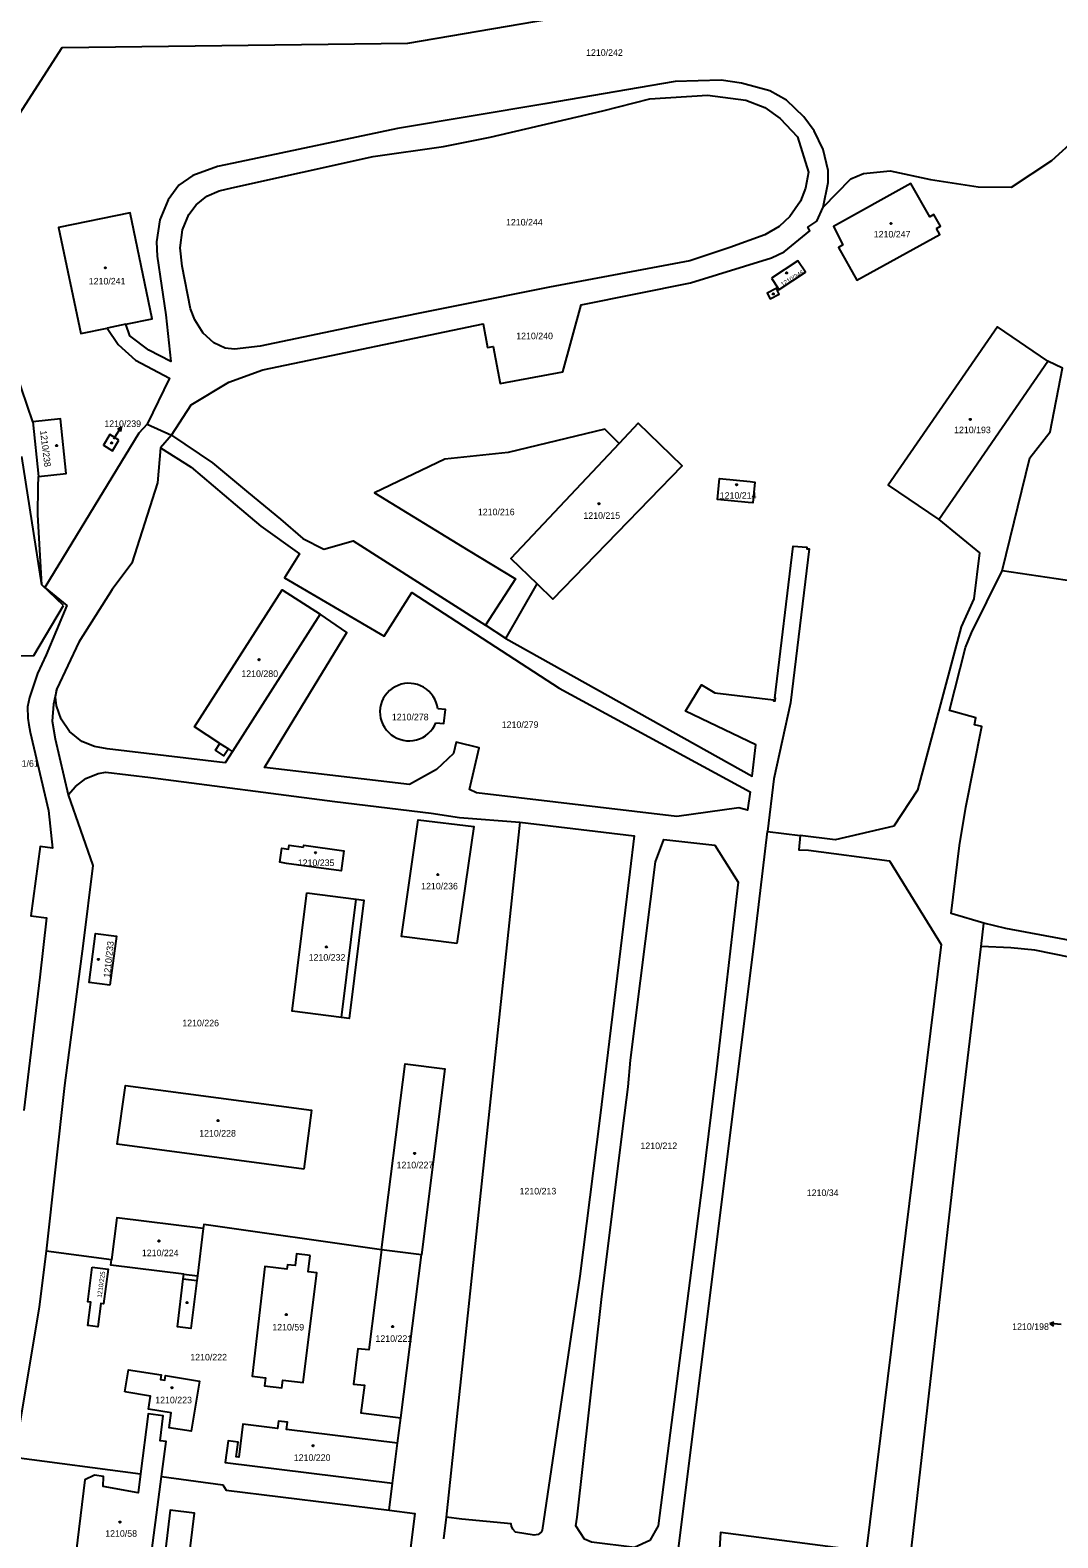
# Model space of a CAD drawing. Extents: x -869103 to -863415, y -1015889 to -1012477.
# Drawn here: x -865858.7 to -865593.3, y -1013987.8 to -1013598.4 of the extents above; entities that cross this region are included whole.
import ezdxf

# ---------------------------------------------------------------- set-up
doc = ezdxf.new("R2010")
doc.units = 0
for name, color, linetype in [('Hranice parcel', 7, 'Continuous'), ('Parcelní čísla', 7, 'Continuous'), ('Pop  PČ popisy', 7, 'Continuous'), ('Vnitřní kresba', 7, 'Continuous'), ('Značky budov', 7, 'Continuous')]:
    doc.layers.add(name, color=color, linetype=linetype)

msp = doc.modelspace()

# ---------------------------------------------------------------- linework, layer by layer
at = {"layer": 'Hranice parcel'}
for p, q in [((-865833.95, -1013674.37), (-865838.77, -1013675.36)), ((-865624.04, -1013724.84), (-865595.86, -1013683.92)), ((-865857.98, -1013699.54), (-865856.52, -1013713.7)), ((-865828.46, -1013700.2), (-865822.15, -1013703.06)), ((-865822.15, -1013703.06), (-865825.03, -1013706.26)), ((-865855.64, -1013741.65), (-865860.81, -1013708.53)), ((-865533.39, -1013749.11), (-865607.66, -1013738.08)), ((-865850.06, -1013747), (-865855.64, -1013741.65)), ((-865854.85, -1013742.32), (-865855.64, -1013741.65)), ((-865735.8, -1013755.54), (-865727.75, -1013741.42)), ((-865783.73, -1013749.21), (-865806.41, -1013784.71)), ((-865735.8, -1013755.54), (-865741.11, -1013752.11)), ((-865732.21, -1013802.99), (-865751.23, -1013982.46)), ((-865668.22, -1013805.35), (-865659.82, -1013806.38)), ((-865613.08, -1013835.05), (-865612.36, -1013829.07)), ((-865837.62, -1013915.97), (-865854.51, -1013913.78)), ((-865757.59, -1013914.67), (-865767.93, -1013913.37)), ((-865762.9, -1013956.75), (-865757.59, -1013914.67)), ((-865763.83, -1013963.34), (-865762.9, -1013956.75)), ((-865765.08, -1013973.63), (-865763.83, -1013963.34)), ((-865862.81, -1013966.94), (-865830.15, -1013971.25)), ((-865765.94, -1013980.67), (-865765.08, -1013973.63)), ((-865751.23, -1013982.46), (-865751.96, -1013988.03))]:
    msp.add_line(p, q, dxfattribs=at)
for points in [[(-865653.86, -1013644.15), (-865646.72, -1013636.87), (-865643.51, -1013635.41), (-865636.61, -1013634.79), (-865626.17, -1013637), (-865613.88, -1013638.91), (-865605.23, -1013638.98), (-865594.8, -1013632.11), (-865575.47, -1013614.51), (-865569.46, -1013606.02), (-865552.5, -1013575.95), (-865550.53, -1013577.67), (-865540.79, -1013552.39), (-865529.09, -1013522.05), (-865526.21, -1013512.99), (-865518.94, -1013487.4), (-865542.53, -1013484.52), (-865545.1, -1013484.65)], [(-865866.03, -1013627.25), (-865850.38, -1013602.93), (-865761.09, -1013601.81), (-865625.39, -1013578.56)], [(-865653.86, -1013644.15), (-865652.56, -1013637.8), (-865652.63, -1013634.72), (-865653.9, -1013629.29), (-865656.24, -1013624.4), (-865658.87, -1013620.86), (-865663.31, -1013616.51), (-865667.69, -1013614.14), (-865674.99, -1013612.1), (-865680.22, -1013611.33), (-865692.07, -1013611.7), (-865725.77, -1013617.45), (-865763.83, -1013623.86), (-865804.52, -1013632.41), (-865810.32, -1013633.64), (-865816.64, -1013636), (-865820.25, -1013638.43), (-865823.05, -1013642.24), (-865825.14, -1013647.39), (-865825.99, -1013653.08), (-865825.87, -1013656.83), (-865823.6, -1013671.92), (-865822.3, -1013683.98), (-865827.98, -1013681.09), (-865832.92, -1013677.34), (-865833.95, -1013674.37)], [(-865665.03, -1013621.27), (-865660.53, -1013625.99), (-865657.69, -1013635.11), (-865658.45, -1013639.21), (-865659.73, -1013642.63), (-865662.47, -1013646.55), (-865665.27, -1013649.12), (-865668.94, -1013651.28), (-865677.98, -1013654.58), (-865688.3, -1013658.04), (-865724.52, -1013664.81), (-865771.74, -1013674.25), (-865799.3, -1013680.06), (-865805.88, -1013680.8), (-865808.26, -1013680.53), (-865811.25, -1013679.19), (-865814.01, -1013676.68), (-865816.09, -1013673.2), (-865817.21, -1013670.37), (-865819.44, -1013659.34), (-865819.94, -1013654.66), (-865819.35, -1013650), (-865817.68, -1013646.04), (-865815.75, -1013643.55), (-865813.03, -1013641.3), (-865809.88, -1013639.97), (-865806.55, -1013639.15), (-865770.06, -1013631.03), (-865751.91, -1013628.5), (-865739.9, -1013626.09), (-865710.81, -1013619.29), (-865698.68, -1013616.15), (-865683.71, -1013615.19), (-865673.81, -1013616.53), (-865668.96, -1013618.45), (-865665.03, -1013621.27)], [(-865857.98, -1013699.54), (-865863.8, -1013682.36), (-865861.31, -1013667.05), (-865867.4, -1013665.4), (-865869.66, -1013665.44), (-865871.26, -1013659.54), (-865872.36, -1013653.64), (-865874.6, -1013646.8), (-865878.86, -1013632.21), (-865879.63, -1013628.77), (-865869.03, -1013626.49)], [(-865624.62, -1013649.69), (-865623.57, -1013649.09), (-865625.29, -1013646.05), (-865626.35, -1013646.65), (-865631.23, -1013638.04), (-865651.19, -1013649.1), (-865648.8, -1013653.9), (-865649.92, -1013654.52), (-865645.15, -1013663.01), (-865623.78, -1013651.17), (-865624.62, -1013649.69)], [(-865833.95, -1013674.37), (-865827.18, -1013672.96), (-865832.86, -1013645.59), (-865851.31, -1013649.44), (-865845.61, -1013676.73), (-865838.77, -1013675.36)], [(-865822.15, -1013703.06), (-865817.1, -1013695.17), (-865807.31, -1013689.37), (-865798.55, -1013686.18), (-865741.71, -1013674.3), (-865740.57, -1013680.39), (-865739.13, -1013680.1), (-865737.31, -1013689.66), (-865721.14, -1013686.7), (-865716.4, -1013669.41), (-865688.11, -1013663.67), (-865667.23, -1013657.23), (-865663.98, -1013655.66), (-865657.35, -1013650.3), (-865657.86, -1013649.31), (-865655.48, -1013647.72), (-865653.86, -1013644.15)], [(-865667.22, -1013662.51), (-865665.57, -1013664.98), (-865665.99, -1013665.19), (-865668.31, -1013666.39), (-865667.57, -1013667.82), (-865665.25, -1013666.63), (-865665.7, -1013665.75), (-865665.26, -1013665.45), (-865658.46, -1013660.92), (-865660.42, -1013657.98), (-865667.22, -1013662.51)], [(-865838.77, -1013675.36), (-865835.93, -1013679.64), (-865831.49, -1013683.63), (-865822.69, -1013688.33), (-865828.46, -1013700.2)], [(-865595.86, -1013683.92), (-865608.83, -1013675.03), (-865637.07, -1013715.96), (-865624.04, -1013724.84)], [(-865607.66, -1013738.08), (-865600.5, -1013708.9), (-865595.25, -1013702.16), (-865592.12, -1013685.7), (-865595.86, -1013683.92)], [(-865856.52, -1013713.7), (-865849.38, -1013712.92), (-865850.84, -1013698.8), (-865857.98, -1013699.54)], [(-865828.46, -1013700.2), (-865830.63, -1013702.54), (-865854.85, -1013742.32)], [(-865727.75, -1013741.42), (-865723.66, -1013745.35), (-865690.33, -1013710.97), (-865701.63, -1013699.95), (-865706.52, -1013705.15)], [(-865835.79, -1013704.29), (-865838.09, -1013702.86), (-865839.72, -1013705.58), (-865837.39, -1013707.06), (-865835.79, -1013704.29)], [(-865822.15, -1013703.06), (-865811.61, -1013710.15), (-865802.28, -1013717.92), (-865794.04, -1013724.74), (-865788.28, -1013729.68), (-865782.83, -1013732.43), (-865775.23, -1013730.35), (-865741.11, -1013752.11)], [(-865706.52, -1013705.15), (-865710.28, -1013701.51), (-865735.19, -1013707.51), (-865751.59, -1013709.18), (-865769.76, -1013717.95), (-865745.53, -1013732.69), (-865733.34, -1013740.11), (-865741.11, -1013752.11)], [(-865825.03, -1013706.26), (-865825.77, -1013715.34), (-865832.41, -1013736.06), (-865837.51, -1013742.89), (-865846.12, -1013756.48), (-865851.79, -1013768.56)], [(-865825.03, -1013706.26), (-865817.05, -1013711.31), (-865805.72, -1013720.89), (-865799.1, -1013726.5), (-865789.09, -1013733.66), (-865792.96, -1013739.89), (-865767.22, -1013754.89), (-865760.09, -1013743.63), (-865722.07, -1013768.33), (-865672.77, -1013795.16), (-865673.46, -1013799.88), (-865675.65, -1013799.25), (-865691.71, -1013801.54), (-865743.36, -1013795.4), (-865745.2, -1013794.53), (-865742.74, -1013783.77), (-865748.65, -1013782.27), (-865749.35, -1013785.22), (-865753.69, -1013789.39), (-865760.72, -1013793.25), (-865798.11, -1013788.82), (-865776.84, -1013754.02), (-865783.73, -1013749.21)], [(-865706.52, -1013705.15), (-865734.54, -1013734.9), (-865727.75, -1013741.42)], [(-865855.64, -1013741.65), (-865856.68, -1013723.64), (-865856.56, -1013716.34), (-865856.52, -1013713.7)], [(-865672.71, -1013715.01), (-865671.52, -1013715.12), (-865672.07, -1013720.5), (-865673.25, -1013720.39), (-865681.14, -1013719.62), (-865680.61, -1013714.2), (-865672.71, -1013715.01)], [(-865624.04, -1013724.84), (-865613.51, -1013733.39), (-865614.95, -1013745.26), (-865618.24, -1013752.54), (-865629.49, -1013794.69), (-865635.67, -1013804.02), (-865650.77, -1013807.49), (-865659.82, -1013806.38)], [(-865735.8, -1013755.54), (-865672.21, -1013791.06), (-865671.26, -1013783.03), (-865689.4, -1013774.34), (-865685.26, -1013767.5), (-865681.84, -1013769.57), (-865666.69, -1013771.36), (-865666.73, -1013771.63), (-865666.3, -1013771.65), (-865666.19, -1013770.95), (-865666.37, -1013770.93), (-865661.64, -1013731.66), (-865658.11, -1013731.98), (-865658.14, -1013732.35), (-865657.52, -1013732.4), (-865662.31, -1013772.16), (-865666.59, -1013791.76), (-865668.22, -1013805.35)], [(-865612.36, -1013829.07), (-865620.61, -1013826.61), (-865620.8, -1013826.55), (-865618.68, -1013808.98), (-865617.05, -1013799.11), (-865612.92, -1013778.23), (-865614.79, -1013777.82), (-865614.43, -1013776), (-865621.26, -1013774.15), (-865617.1, -1013757.87), (-865615.55, -1013754.03), (-865607.66, -1013738.08)], [(-865854.85, -1013742.32), (-865849.17, -1013747.05), (-865854.54, -1013759.79), (-865856.75, -1013764.58), (-865858.84, -1013770.73), (-865859.3, -1013773.17), (-865859.29, -1013776.14), (-865859.03, -1013777.87), (-865858.63, -1013779.75), (-865853.95, -1013799.95), (-865852.87, -1013809.65), (-865856.06, -1013809.27), (-865858.45, -1013827.15), (-865854.41, -1013827.65), (-865856.17, -1013842.95), (-865860.25, -1013877.45)], [(-865806.41, -1013784.71), (-865807.46, -1013784.03), (-865808.62, -1013785.8), (-865810.81, -1013784.39), (-865809.65, -1013782.61), (-865816.18, -1013778.37), (-865793.56, -1013743), (-865783.73, -1013749.21)], [(-865861.68, -1013759.98), (-865857.69, -1013759.89), (-865850.06, -1013747)], [(-865851.79, -1013768.56), (-865852.66, -1013772.49), (-865853.01, -1013776.84), (-865852.18, -1013781.42), (-865848.81, -1013795.92)], [(-865806.41, -1013784.71), (-865808.27, -1013787.62), (-865838.73, -1013784.01), (-865842.08, -1013783.38), (-865845.27, -1013782.17), (-865848.47, -1013779.58), (-865850.61, -1013776.35), (-865851.83, -1013772.95), (-865852.14, -1013770.69), (-865851.79, -1013768.56)], [(-865753.38, -1013773.71), (-865753.54, -1013772.86), (-865753.79, -1013772.03), (-865754.14, -1013771.23), (-865754.57, -1013770.48), (-865755.09, -1013769.79), (-865755.69, -1013769.16), (-865756.35, -1013768.6), (-865757.08, -1013768.12), (-865757.85, -1013767.73), (-865758.66, -1013767.43), (-865759.51, -1013767.22), (-865760.23, -1013767.13), (-865761.1, -1013767.11), (-865761.97, -1013767.19), (-865762.82, -1013767.36), (-865763.64, -1013767.64), (-865764.42, -1013768.01), (-865765.16, -1013768.46), (-865765.84, -1013769), (-865766.46, -1013769.61), (-865767, -1013770.29), (-865767.46, -1013771.03), (-865767.83, -1013771.81), (-865768.11, -1013772.63), (-865768.29, -1013773.48), (-865768.35, -1013774.35), (-865768.31, -1013775.21), (-865768.17, -1013776.07), (-865767.93, -1013776.9), (-865767.6, -1013777.71), (-865767.17, -1013778.46), (-865766.67, -1013779.17), (-865766.08, -1013779.81), (-865765.43, -1013780.38), (-865764.71, -1013780.87), (-865763.95, -1013781.27), (-865763.19, -1013781.57), (-865762.35, -1013781.8), (-865761.49, -1013781.92), (-865760.62, -1013781.95), (-865759.76, -1013781.88), (-865758.91, -1013781.71), (-865758.08, -1013781.44), (-865757.3, -1013781.08), (-865756.55, -1013780.63), (-865755.87, -1013780.1), (-865755.25, -1013779.49), (-865754.7, -1013778.81), (-865754.24, -1013778.08), (-865753.86, -1013777.3)], [(-865753.86, -1013777.3), (-865751.84, -1013777.48), (-865751.4, -1013773.89), (-865753.38, -1013773.71)], [(-865848.81, -1013795.92), (-865846.91, -1013793.77), (-865844.27, -1013791.72), (-865841.1, -1013790.42), (-865839.12, -1013790.03), (-865827.55, -1013791.39), (-865780.02, -1013797.64), (-865755.12, -1013800.61), (-865747.78, -1013801.74), (-865732.21, -1013802.99)], [(-865848.81, -1013795.92), (-865842.43, -1013814.19), (-865844.96, -1013834.33), (-865849.81, -1013870.98), (-865854.51, -1013913.78)], [(-865748.45, -1013834.27), (-865762.76, -1013832.51), (-865758.43, -1013802.34), (-865744.07, -1013804.11), (-865748.45, -1013834.27)], [(-865732.21, -1013802.99), (-865702.69, -1013806.5), (-865703.81, -1013815.75), (-865711.55, -1013879.36), (-865716.74, -1013920.24), (-865726.47, -1013985.82), (-865726.7, -1013986.28), (-865727.49, -1013986.93), (-865728.49, -1013987.12), (-865733.32, -1013986.3), (-865734.03, -1013985.57), (-865734.34, -1013984.76), (-865734.41, -1013984.13), (-865747.21, -1013982.96), (-865751.23, -1013982.46)], [(-865711.12, -1014151.79), (-865707.78, -1014123.46), (-865702.96, -1014084.34), (-865680.68, -1013905.81), (-865671.69, -1013834.34), (-865668.22, -1013805.35)], [(-865788.11, -1013809.4), (-865788.01, -1013808.86), (-865777.69, -1013810.39), (-865778.38, -1013815.53), (-865792.47, -1013813.65), (-865794.2, -1013813.3), (-865793.68, -1013809.67), (-865791.93, -1013809.9), (-865791.78, -1013808.86), (-865788.11, -1013809.4)], [(-865696.46, -1013984.64), (-865698.68, -1013988.44), (-865702.59, -1013990.31), (-865713.71, -1013988.91), (-865715.48, -1013988.08), (-865717.74, -1013984.71), (-865717.42, -1013982.43), (-865711.08, -1013926.27), (-865705.6, -1013882.05), (-865704.26, -1013871.32), (-865703.67, -1013864.43), (-865697.19, -1013813.23), (-865695.06, -1013807.4), (-865681.87, -1013808.9), (-865675.8, -1013818.48), (-865681.46, -1013866.67), (-865684.88, -1013894.62), (-865696.46, -1013984.64)], [(-865659.82, -1013806.38), (-865660.2, -1013810.1), (-865657.66, -1013810.23), (-865636.74, -1013812.92), (-865623.43, -1013834.57), (-865642.79, -1013991.26), (-865680.39, -1013986.38), (-865681.2, -1013998.9)], [(-865787.2, -1013821.23), (-865774.5, -1013822.84), (-865772.52, -1013823.08), (-865776.26, -1013853.62), (-865778.23, -1013853.38), (-865790.97, -1013851.76), (-865787.2, -1013821.23)], [(-865552.06, -1013836.82), (-865560.38, -1013835.75), (-865560.94, -1013835.71), (-865587.78, -1013833.91), (-865606.69, -1013830.38), (-865612.36, -1013829.07)], [(-865838.07, -1013845.06), (-865843.43, -1013844.33), (-865841.76, -1013831.72), (-865836.39, -1013832.44), (-865838.07, -1013845.06)], [(-865646.87, -1014159.49), (-865649.05, -1014157.28), (-865651.03, -1014154.67), (-865651.65, -1014150.46), (-865650.57, -1014134.55), (-865642.42, -1014070.37), (-865626.89, -1014072.36), (-865620.12, -1014017.27), (-865635.18, -1014015.28), (-865634.15, -1014004.58), (-865633.32, -1013999.38), (-865632.51, -1013997.61), (-865631.33, -1013992.65), (-865618.8, -1013882.54), (-865613.08, -1013835.05)], [(-865575.28, -1013874.34), (-865571.49, -1013874.86), (-865568.6, -1013850.2), (-865572.9, -1013839.97), (-865580.37, -1013839.44), (-865589.2, -1013838.03), (-865589.92, -1013837.89), (-865599.26, -1013836.02), (-865605.41, -1013835.4), (-865613.08, -1013835.05)], [(-865767.93, -1013913.37), (-865761.8, -1013865.35), (-865751.6, -1013866.62), (-865757.59, -1013914.67)], [(-865787.99, -1013892.56), (-865836.18, -1013886.14), (-865834.04, -1013870.94), (-865786.03, -1013877.34), (-865787.99, -1013892.56)], [(-865813.98, -1013907.89), (-865836.25, -1013905.1), (-865837.62, -1013915.97)], [(-865767.93, -1013913.37), (-865813.85, -1013906.9), (-865813.98, -1013907.89)], [(-865813.98, -1013907.89), (-865815.45, -1013920.08), (-865815.63, -1013921.33), (-865817.14, -1013933.72), (-865820.62, -1013933.3), (-865819.12, -1013920.91), (-865818.96, -1013919.65), (-865837.79, -1013917.32), (-865837.62, -1013915.97)], [(-865854.51, -1013913.78), (-865856.37, -1013928.13), (-865862.81, -1013966.94)], [(-865786.38, -1013914.9), (-865789.87, -1013914.47), (-865790.24, -1013917.45), (-865792.17, -1013917.28), (-865792.36, -1013918.39), (-865798.06, -1013917.71), (-865801.37, -1013946.06), (-865797.9, -1013946.49), (-865798.14, -1013948.49), (-865793.63, -1013949.04), (-865793.38, -1013947.04), (-865788.18, -1013947.68), (-865784.63, -1013919.32), (-865786.84, -1013919.07), (-865786.38, -1013914.9)], [(-865767.93, -1013913.37), (-865771.24, -1013939.26), (-865774, -1013938.94), (-865775.12, -1013948.05), (-865772.36, -1013948.38), (-865773.26, -1013955.48), (-865762.9, -1013956.75)], [(-865842.63, -1013917.84), (-865838.52, -1013918.38), (-865839.7, -1013927.37), (-865840.37, -1013927.28), (-865841.15, -1013933.29), (-865843.79, -1013932.95), (-865843.01, -1013926.93), (-865843.8, -1013926.82), (-865842.63, -1013917.84)], [(-865834.2, -1013950.11), (-865833.27, -1013944.35), (-865824.81, -1013945.64), (-865824.98, -1013946.87), (-865823.91, -1013947.04), (-865823.72, -1013945.86), (-865814.95, -1013947.33), (-865817.04, -1013960.27), (-865822.77, -1013959.39), (-865822.25, -1013955.52), (-865828.06, -1013954.59), (-865827.6, -1013951.18), (-865834.2, -1013950.11)], [(-865824.72, -1013971.97), (-865823.54, -1013962.92), (-865825.1, -1013962.75), (-865824.28, -1013956.28), (-865828.2, -1013955.78), (-865830.15, -1013971.25)], [(-865763.83, -1013963.34), (-865792.45, -1013959.8), (-865792.21, -1013957.92), (-865794.57, -1013957.62), (-865794.8, -1013959.52), (-865803.75, -1013958.4), (-865804.8, -1013966.93), (-865805.43, -1013966.85), (-865804.97, -1013963.04), (-865807.56, -1013962.75), (-865808.27, -1013968.31), (-865765.08, -1013973.63)], [(-865830.15, -1013971.25), (-865830.77, -1013976.13), (-865839.82, -1013974.5), (-865839.73, -1013971.94), (-865842.03, -1013971.6), (-865844.53, -1013972.81), (-865847.23, -1013994.72), (-865828, -1013997.02), (-865824.72, -1013971.97)], [(-865824.72, -1013971.97), (-865808.88, -1013974.06), (-865808.02, -1013975.49), (-865765.94, -1013980.67)], [(-865824.87, -1014000.93), (-865818.71, -1014001.79), (-865816.23, -1013981.44), (-865822.48, -1013980.67), (-865824.87, -1014000.93)], [(-865765.94, -1013980.67), (-865759.36, -1013981.48), (-865763.95, -1014018.41)]]:
    msp.add_lwpolyline(points, dxfattribs=at)
at = {"layer": 'Pop  PČ popisy'}
for p, q in [((-865837.13, -1013704.01), (-865836.81, -1013703.51)), ((-865836.81, -1013703.51), (-865835.18, -1013700.99)), ((-865835.18, -1013700.99), (-865836.14, -1013701.56)), ((-865835.18, -1013700.99), (-865835.3, -1013702.11)), ((-865595.39, -1013932.4), (-865594.34, -1013932)), ((-865592.4, -1013932.71), (-865595.39, -1013932.4)), ((-865595.39, -1013932.4), (-865594.44, -1013933))]:
    msp.add_line(p, q, dxfattribs=at)
at = {"layer": 'Vnitřní kresba'}
for p, q in [((-865665.99, -1013665.19), (-865665.7, -1013665.75)), ((-865665.57, -1013664.98), (-865665.26, -1013665.45)), ((-865809.65, -1013782.61), (-865807.46, -1013784.03)), ((-865778.23, -1013853.38), (-865774.5, -1013822.84)), ((-865819.12, -1013920.91), (-865815.63, -1013921.33)), ((-865818.96, -1013919.65), (-865815.45, -1013920.08))]:
    msp.add_line(p, q, dxfattribs=at)
at = {"layer": 'Značky budov'}
for centre in [(-865636.38, -1013648.36), (-865839.27, -1013659.81), (-865663.34, -1013661.14), (-865666.76, -1013666.54), (-865615.89, -1013698.96), (-865851.82, -1013705.73), (-865837.62, -1013705.04), (-865676.25, -1013715.83), (-865711.8, -1013720.74), (-865799.55, -1013761), (-865784.97, -1013810.86), (-865753.38, -1013816.5), (-865782.14, -1013835.19), (-865841.04, -1013838.41), (-865810.13, -1013880.03), (-865759.39, -1013888.49), (-865825.41, -1013911.12), (-865818.14, -1013927.03), (-865792.53, -1013930.14), (-865765.07, -1013933.22), (-865822.05, -1013949.03), (-865785.6, -1013963.99), (-865835.48, -1013983.7)]:
    msp.add_circle(centre, 0.175, dxfattribs=at)

# ---------------------------------------------------------------- texts
at = {"layer": 'Parcelní čísla'}
for s, p in [('1210/242', (-865715.1, -1013605.07)), ('1210/244', (-865735.78, -1013648.88)), ('1210/247', (-865640.82, -1013651.98)), ('1210/241', (-865843.52, -1013664.11)), ('1210/240', (-865733.14, -1013678.25)), ('1210/239', (-865839.5, -1013700.92)), ('1210/193', (-865620.08, -1013702.51)), ('1210/214', (-865680.58, -1013719.45)), ('1210/216', (-865743.04, -1013723.7)), ('1210/215', (-865715.8, -1013724.64)), ('1210/280', (-865804.12, -1013765.47)), ('1210/278', (-865765.25, -1013776.66)), ('1210/279', (-865736.88, -1013778.64)), ('1231/61', (-865864.65, -1013788.66)), ('1210/235', (-865789.56, -1013814.3)), ('1210/236', (-865757.69, -1013820.33)), ('1210/232', (-865786.74, -1013838.73)), ('1210/226', (-865819.37, -1013855.69)), ('1210/228', (-865815.01, -1013884.15)), ('1210/212', (-865701.06, -1013887.39)), ('1210/227', (-865764.03, -1013892.35)), ('1210/213', (-865732.28, -1013899.1)), ('1210/34', (-865658.12, -1013899.52)), ('1210/224', (-865829.81, -1013915.04)), ('1210/59', (-865796.13, -1013934.23)), ('1210/198', (-865605.08, -1013934.08)), ('1210/221', (-865769.49, -1013937.17)), ('1210/222', (-865817.3, -1013941.97)), ('1210/223', (-865826.36, -1013953.04)), ('1210/220', (-865790.58, -1013967.91)), ('1210/58', (-865839.27, -1013987.5))]:
    msp.add_text(s, height=1.7, dxfattribs=at).set_placement(p)
for s, height, rotation, p in [('1210/246', 1.139, 31, (-865664.4, -1013664.68)), ('1210/238', 1.7, 277, (-865856.1, -1013701.9)), ('1210/233', 1.7, 84, (-865838.02, -1013843.2)), ('1210/225', 1.19, 82, (-865840.22, -1013925.83))]:
    msp.add_text(s, height=height, rotation=rotation, dxfattribs=at).set_placement(p)

doc.saveas('drawing.dxf')
